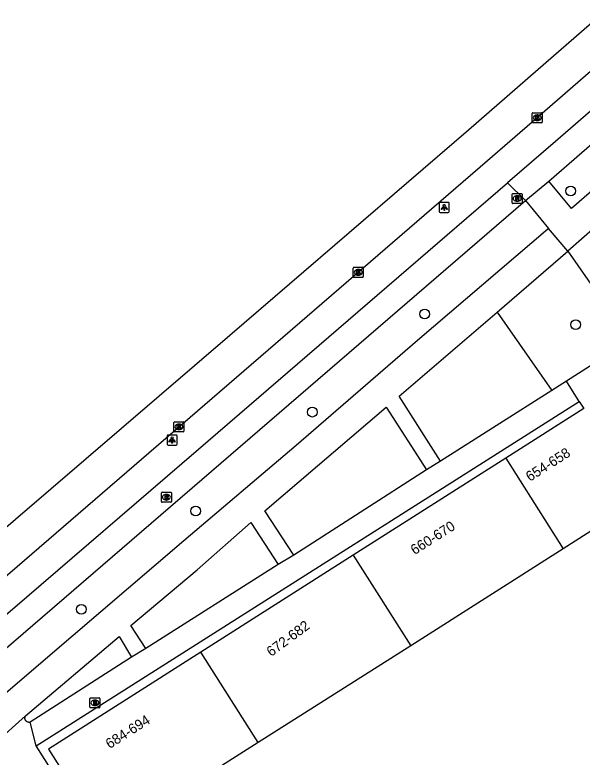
# Model space of a CAD drawing. Extents: x 159222 to 160346, y 381249 to 382166.
# Drawn here: x 159371 to 159427.5, y 381376.7 to 381450.7 of the extents above; entities that cross this region are included whole.
import ezdxf

# ---------------------------------------------------------------- set-up
doc = ezdxf.new("R2010")
doc.units = 0
for name, color, linetype in [('IMGEO_Boom', 7, 'Continuous'), ('IMGEO_Brandkraan', 7, 'Continuous'), ('IMGEO_Fietspad_gesloten', 7, 'Continuous'), ('IMGEO_Groenvoorziening', 7, 'Continuous'), ('IMGEO_Kolk', 7, 'Continuous'), ('IMGEO_Lichtpunt', 7, 'Continuous'), ('IMGEO_Pand', 7, 'Continuous'), ('IMGEO_Pand_nummerreeks', 7, 'Continuous'), ('IMGEO_Rijbaan_regionaal_gesloten', 7, 'Continuous'), ('IMGEO_Rioolput', 7, 'Continuous'), ('IMGEO_Voetpad_open', 7, 'Continuous')]:
    doc.layers.add(name, color=color, linetype=linetype)

msp = doc.modelspace()

# ---------------------------------------------------------------- linework, layer by layer
at = {"layer": 'IMGEO_Boom'}
for centre in [(159426.352, 381433.137), (159411.804, 381420.875), (159426.85, 381419.822), (159400.624, 381411.109), (159388.996, 381401.25), (159377.611, 381391.468)]:
    msp.add_circle(centre, 0.489, dxfattribs=at)
at = {"layer": 'IMGEO_Brandkraan'}
for p, q in [((159378.455, 381381.725), (159378.455, 381382.577)), ((159378.53, 381382.651), (159379.382, 381382.651)), ((159379.456, 381382.577), (159379.456, 381381.725)), ((159378.966, 381381.871), (159378.941, 381381.871)), ((159378.943, 381382.431), (159378.968, 381382.431)), ((159379.382, 381381.651), (159378.53, 381381.651))]:
    msp.add_line(p, q, dxfattribs=at)
for points in [[(159378.455, 381381.725), (159378.455, 381382.577)], [(159378.53, 381382.651), (159379.382, 381382.651)], [(159379.456, 381382.577), (159379.456, 381381.725)], [(159378.803, 381382.351), (159378.803, 381381.951), (159379.016, 381381.951)], [(159379.034, 381382.351), (159378.803, 381382.351)], [(159378.982, 381382.27), (159378.928, 381382.27), (159378.928, 381382.194)], [(159378.928, 381382.194), (159378.981, 381382.194)], [(159378.99, 381382.118), (159378.928, 381382.118), (159378.928, 381382.037)], [(159378.928, 381382.037), (159378.99, 381382.037)], [(159379.382, 381381.651), (159378.53, 381381.651)]]:
    msp.add_lwpolyline(points, dxfattribs=at)
for centre, radius, start, end in [((159378.532, 381382.575), 0.0765, 91.55205, 178.44795), ((159378.532, 381382.575), 0.0765, 91.55205, 178.44795), ((159379.38, 381382.575), 0.0765, 1.55205, 88.44795), ((159379.38, 381382.575), 0.0765, 1.55205, 88.44795), ((159378.983, 381382.232), 0.0379, 267.82845, 90.93552), ((159378.991, 381382.077), 0.0404, 269.87594, 90.50774), ((159379.022, 381382.202), 0.251, 268.66757, 293.53466), ((159379.038, 381382.206), 0.145, 59.4692, 91.53667), ((159379.063, 381382.253), 0.0922, 285.51372, 58.15012), ((159379.068, 381382.061), 0.105, 301.31148, 78.98903), ((159378.532, 381381.727), 0.0765, 181.55205, 268.44795), ((159378.532, 381381.727), 0.0765, 181.55205, 268.44795), ((159379.38, 381381.727), 0.0765, 271.55205, 358.44795), ((159379.38, 381381.727), 0.0765, 271.55205, 358.44795)]:
    msp.add_arc(centre, radius, start, end, dxfattribs=at)
for centre, major_axis, ratio, start_param, end_param in [((159378.942, 381382.151), (-0.387, 0.002), 0.722429, 4.712389, 7.853982), ((159378.967, 381382.151), (-0.39, 0.002), 0.717154, 1.570796, 4.712389)]:
    msp.add_ellipse(centre, major_axis=major_axis, ratio=ratio, start_param=start_param, end_param=end_param, dxfattribs=at)
at = {"layer": 'IMGEO_Fietspad_gesloten'}
for points in [[(159543.735, 381546.656), (159514.093, 381518.06), (159496.876, 381502.03), (159461.899, 381470.396), (159443.296, 381454.096), (159424.841, 381438.063), (159420.07, 381433.95)], [(159424.171, 381434.116), (159463.62, 381468.416), (159478.994, 381482.242)], [(159316.719, 381345.255), (159370.524, 381391.273), (159389.279, 381407.409), (159420.07, 381433.95)], [(159420.07, 381433.95), (159421.87, 381432.179)], [(159421.87, 381432.179), (159424.171, 381434.116)], [(159367.909, 381385.721), (159421.87, 381432.179)]]:
    msp.add_lwpolyline(points, dxfattribs=at)
at = {"layer": 'IMGEO_Groenvoorziening'}
msp.add_lwpolyline([(159419.021, 381421.069), (159424.473, 381413.268)], dxfattribs=at)
at = {"layer": 'IMGEO_Kolk'}
for p, q in [((159422.602, 381440.928), (159423.454, 381440.928)), ((159422.527, 381440.002), (159422.527, 381440.854)), ((159423.015, 381440.708), (159423.04, 381440.708)), ((159423.528, 381440.854), (159423.528, 381440.002)), ((159423.454, 381439.928), (159422.602, 381439.928)), ((159423.038, 381440.148), (159423.013, 381440.148)), ((159404.693, 381424.603), (159404.693, 381425.455)), ((159404.768, 381425.529), (159405.62, 381425.529)), ((159405.694, 381425.455), (159405.694, 381424.603)), ((159405.204, 381424.749), (159405.179, 381424.749)), ((159405.181, 381425.309), (159405.206, 381425.309)), ((159405.62, 381424.529), (159404.768, 381424.529)), ((159386.827, 381409.214), (159386.827, 381410.066)), ((159386.902, 381410.14), (159387.754, 381410.14)), ((159387.315, 381409.92), (159387.34, 381409.92)), ((159387.828, 381410.066), (159387.828, 381409.214)), ((159387.754, 381409.14), (159386.902, 381409.14)), ((159387.338, 381409.36), (159387.313, 381409.36))]:
    msp.add_line(p, q, dxfattribs=at)
for points in [[(159422.602, 381440.928), (159423.454, 381440.928)], [(159422.527, 381440.002), (159422.527, 381440.854)], [(159422.848, 381440.628), (159422.971, 381440.628), (159422.971, 381440.477), (159423.101, 381440.628), (159423.265, 381440.628), (159423.119, 381440.477), (159423.272, 381440.228), (159423.12, 381440.228), (159423.035, 381440.392), (159422.971, 381440.325), (159422.971, 381440.228), (159422.848, 381440.228), (159422.848, 381440.628)], [(159423.528, 381440.854), (159423.528, 381440.002)], [(159423.454, 381439.928), (159422.602, 381439.928)], [(159404.693, 381424.603), (159404.693, 381425.455)], [(159404.768, 381425.529), (159405.62, 381425.529)], [(159405.694, 381425.455), (159405.694, 381424.603)], [(159405.014, 381425.229), (159405.137, 381425.229), (159405.137, 381425.078), (159405.267, 381425.229), (159405.431, 381425.229), (159405.285, 381425.078), (159405.438, 381424.829), (159405.286, 381424.829), (159405.201, 381424.993), (159405.137, 381424.926), (159405.137, 381424.829), (159405.014, 381424.829), (159405.014, 381425.229)], [(159405.62, 381424.529), (159404.768, 381424.529)], [(159386.827, 381409.214), (159386.827, 381410.066)], [(159386.902, 381410.14), (159387.754, 381410.14)], [(159387.828, 381410.066), (159387.828, 381409.214)], [(159387.754, 381409.14), (159386.902, 381409.14)], [(159387.148, 381409.84), (159387.271, 381409.84), (159387.271, 381409.689), (159387.401, 381409.84), (159387.565, 381409.84), (159387.419, 381409.689), (159387.572, 381409.44), (159387.42, 381409.44), (159387.335, 381409.604), (159387.271, 381409.537), (159387.271, 381409.44), (159387.148, 381409.44), (159387.148, 381409.84)]]:
    msp.add_lwpolyline(points, dxfattribs=at)
for centre, start, end in [((159422.604, 381440.852), 91.55205, 178.44795), ((159422.604, 381440.852), 91.55205, 178.44795), ((159423.452, 381440.852), 1.55205, 88.44795), ((159423.452, 381440.852), 1.55205, 88.44795), ((159422.604, 381440.004), 181.55205, 268.44795), ((159422.604, 381440.004), 181.55205, 268.44795), ((159423.452, 381440.004), 271.55205, 358.44795), ((159423.452, 381440.004), 271.55205, 358.44795), ((159404.77, 381425.453), 91.55205, 178.44795), ((159404.77, 381425.453), 91.55205, 178.44795), ((159405.618, 381425.453), 1.55205, 88.44795), ((159405.618, 381425.453), 1.55205, 88.44795), ((159404.77, 381424.605), 181.55205, 268.44795), ((159404.77, 381424.605), 181.55205, 268.44795), ((159405.618, 381424.605), 271.55205, 358.44795), ((159405.618, 381424.605), 271.55205, 358.44795), ((159386.904, 381410.064), 91.55205, 178.44795), ((159386.904, 381410.064), 91.55205, 178.44795), ((159387.752, 381410.064), 1.55205, 88.44795), ((159387.752, 381410.064), 1.55205, 88.44795), ((159386.904, 381409.216), 181.55205, 268.44795), ((159386.904, 381409.216), 181.55205, 268.44795), ((159387.752, 381409.216), 271.55205, 358.44795), ((159387.752, 381409.216), 271.55205, 358.44795)]:
    msp.add_arc(centre, 0.0765, start, end, dxfattribs=at)
for centre, major_axis, ratio, start_param, end_param in [((159423.014, 381440.428), (-0.387, 0.002), 0.722429, 4.712389, 7.853982), ((159423.039, 381440.428), (-0.39, 0.002), 0.717154, 1.570796, 4.712389), ((159405.18, 381425.029), (-0.387, 0.002), 0.722429, 4.712389, 7.853982), ((159405.205, 381425.029), (-0.39, 0.002), 0.717154, 1.570796, 4.712389), ((159387.314, 381409.64), (-0.387, 0.002), 0.722429, 4.712389, 7.853982), ((159387.339, 381409.64), (-0.39, 0.002), 0.717154, 1.570796, 4.712389)]:
    msp.add_ellipse(centre, major_axis=major_axis, ratio=ratio, start_param=start_param, end_param=end_param, dxfattribs=at)
at = {"layer": 'IMGEO_Lichtpunt'}
for p, q in [((159413.264, 381431.904), (159413.264, 381431.097)), ((159413.264, 381431.904), (159413.264, 381431.097)), ((159414.166, 381431.999), (159413.358, 381431.999)), ((159414.166, 381431.999), (159413.358, 381431.999)), ((159414.26, 381431.097), (159414.26, 381431.904)), ((159414.26, 381431.097), (159414.26, 381431.904)), ((159413.358, 381431.003), (159414.166, 381431.003)), ((159413.358, 381431.003), (159414.166, 381431.003)), ((159386.148, 381408.733), (159386.148, 381407.926)), ((159386.148, 381408.733), (159386.148, 381407.926)), ((159387.05, 381408.828), (159386.242, 381408.828)), ((159387.05, 381408.828), (159386.242, 381408.828)), ((159387.144, 381407.926), (159387.144, 381408.733)), ((159387.144, 381407.926), (159387.144, 381408.733)), ((159386.242, 381407.832), (159387.05, 381407.832)), ((159386.242, 381407.832), (159387.05, 381407.832))]:
    msp.add_line(p, q, dxfattribs=at)
for points in [[(159413.638, 381431.568), (159413.677, 381431.54), (159413.489, 381431.278), (159413.451, 381431.305), (159413.638, 381431.568)], [(159413.74, 381431.52), (159413.787, 381431.52), (159413.787, 381431.198), (159413.74, 381431.198), (159413.74, 381431.52)], [(159413.85, 381431.54), (159413.888, 381431.567), (159414.075, 381431.305), (159414.036, 381431.277), (159413.85, 381431.54)], [(159386.522, 381408.397), (159386.561, 381408.369), (159386.373, 381408.107), (159386.335, 381408.134), (159386.522, 381408.397)], [(159386.734, 381408.369), (159386.772, 381408.396), (159386.959, 381408.134), (159386.92, 381408.106), (159386.734, 381408.369)], [(159386.624, 381408.349), (159386.671, 381408.349), (159386.671, 381408.027), (159386.624, 381408.027), (159386.624, 381408.349)]]:
    msp.add_lwpolyline(points, dxfattribs=at)
for centre in [(159413.763, 381431.702), (159386.647, 381408.531)]:
    msp.add_circle(centre, 0.0994, dxfattribs=at)
for centre, start, end in [((159413.358, 381431.904), 90, 180), ((159413.358, 381431.904), 90, 180), ((159414.166, 381431.904), 0, 90), ((159414.166, 381431.904), 0, 90), ((159413.358, 381431.097), 180, 270), ((159413.358, 381431.097), 180, 270), ((159414.166, 381431.097), 270, 0), ((159414.166, 381431.097), 270, 360), ((159386.242, 381408.733), 90, 180), ((159386.242, 381408.733), 90, 180), ((159387.05, 381408.733), 0, 90), ((159387.05, 381408.733), 0, 90), ((159386.242, 381407.926), 180, 270), ((159386.242, 381407.926), 180, 270), ((159387.05, 381407.926), 270, 0), ((159387.05, 381407.926), 270, 360)]:
    msp.add_arc(centre, 0.0946, start, end, dxfattribs=at)
at = {"layer": 'IMGEO_Pand'}
for points in [[(159427.663, 381411.461), (159419.887, 381406.517)], [(159419.887, 381406.517), (159404.696, 381396.86)], [(159419.887, 381406.517), (159425.618, 381397.501)], [(159429.201, 381399.779), (159425.618, 381397.501)], [(159425.618, 381397.501), (159410.428, 381387.845)], [(159404.696, 381396.86), (159389.506, 381387.203)], [(159404.696, 381396.86), (159410.428, 381387.845)], [(159410.428, 381387.845), (159395.237, 381378.188)], [(159389.506, 381387.203), (159374.316, 381377.546), (159380.047, 381368.531)], [(159395.237, 381378.188), (159389.506, 381387.203)], [(159395.237, 381378.188), (159380.047, 381368.531)]]:
    msp.add_lwpolyline(points, dxfattribs=at)
at = {"layer": 'IMGEO_Rijbaan_regionaal_gesloten'}
for points in [[(159229.556, 381279.016), (159230.993, 381280.283), (159257.871, 381303.377), (159275.726, 381318.676), (159298.757, 381338.404), (159324.046, 381360.145), (159356.713, 381388.171), (159392.4, 381418.769), (159416.187, 381439.228), (159422.086, 381444.356), (159436.866, 381457.249), (159457.404, 381475.301), (159486.523, 381501.565), (159504.485, 381518.126), (159518.714, 381531.585), (159532.766, 381545.256), (159538.334, 381550.862), (159538.89, 381551.435)], [(159541.413, 381548.895), (159529.847, 381537.235), (159512.119, 381520.34), (159494.844, 381504.328), (159477.455, 381488.498), (159459.899, 381472.744), (159441.511, 381456.538), (159423.028, 381440.428), (159418.061, 381436.145), (159368.742, 381393.618), (159314.99, 381347.48)]]:
    msp.add_lwpolyline(points, dxfattribs=at)
at = {"layer": 'IMGEO_Rioolput'}
for p, q in [((159420.527, 381431.953), (159420.527, 381432.805)), ((159420.602, 381432.879), (159421.454, 381432.879)), ((159421.528, 381432.805), (159421.528, 381431.953)), ((159421.038, 381432.099), (159421.013, 381432.099)), ((159421.015, 381432.659), (159421.04, 381432.659)), ((159421.454, 381431.879), (159420.602, 381431.879)), ((159385.579, 381402.206), (159385.579, 381403.058)), ((159385.654, 381403.132), (159386.506, 381403.132)), ((159386.067, 381402.912), (159386.092, 381402.912)), ((159386.58, 381403.058), (159386.58, 381402.206)), ((159386.506, 381402.132), (159385.654, 381402.132)), ((159386.09, 381402.352), (159386.065, 381402.352))]:
    msp.add_line(p, q, dxfattribs=at)
for points in [[(159420.527, 381431.953), (159420.527, 381432.805)], [(159420.602, 381432.879), (159421.454, 381432.879)], [(159421.528, 381432.805), (159421.528, 381431.953)], [(159421.116, 381432.577), (159420.864, 381432.579), (159420.864, 381432.179)], [(159420.864, 381432.179), (159420.988, 381432.179), (159420.988, 381432.341), (159420.999, 381432.341)], [(159421.042, 381432.498), (159420.988, 381432.498), (159420.988, 381432.417)], [(159420.988, 381432.417), (159421.04, 381432.417)], [(159421.046, 381432.312), (159421.117, 381432.179), (159421.257, 381432.179), (159421.192, 381432.305)], [(159421.454, 381431.879), (159420.602, 381431.879)], [(159385.579, 381402.206), (159385.579, 381403.058)], [(159385.654, 381403.132), (159386.506, 381403.132)], [(159386.168, 381402.83), (159385.916, 381402.832), (159385.916, 381402.432)], [(159385.916, 381402.432), (159386.04, 381402.432), (159386.04, 381402.594), (159386.051, 381402.594)], [(159386.094, 381402.751), (159386.04, 381402.751), (159386.04, 381402.67)], [(159386.04, 381402.67), (159386.092, 381402.67)], [(159386.098, 381402.565), (159386.169, 381402.432), (159386.309, 381402.432), (159386.244, 381402.558)], [(159386.58, 381403.058), (159386.58, 381402.206)], [(159386.506, 381402.132), (159385.654, 381402.132)]]:
    msp.add_lwpolyline(points, dxfattribs=at)
for centre, radius, start, end in [((159420.604, 381432.803), 0.0765, 91.55205, 178.44795), ((159420.604, 381432.803), 0.0765, 91.55205, 178.44795), ((159421.452, 381432.803), 0.0765, 1.55205, 88.44795), ((159421.452, 381432.803), 0.0765, 1.55205, 88.44795), ((159420.998, 381432.288), 0.0533, 26.02933, 88.69889), ((159421.024, 381432.606), 0.19, 274.7715, 282.96867), ((159421.048, 381432.402), 0.0964, 77.00612, 93.18647), ((159421.062, 381432.459), 0.0378, 276.66336, 79.67722), ((159421.115, 381432.467), 0.109, 350.36119, 89.41601), ((159421.113, 381432.467), 0.112, 277.58423, 350.98172), ((159421.097, 381432.252), 0.108, 29.51342, 73.79051), ((159420.604, 381431.955), 0.0765, 181.55205, 268.44795), ((159420.604, 381431.955), 0.0765, 181.55205, 268.44795), ((159421.452, 381431.955), 0.0765, 271.55205, 358.44795), ((159421.452, 381431.955), 0.0765, 271.55205, 358.44795), ((159385.656, 381403.056), 0.0765, 91.55205, 178.44795), ((159385.656, 381403.056), 0.0765, 91.55205, 178.44795), ((159386.05, 381402.541), 0.0533, 26.02933, 88.69889), ((159386.076, 381402.859), 0.19, 274.7715, 282.96867), ((159386.1, 381402.655), 0.0964, 77.00612, 93.18647), ((159386.114, 381402.712), 0.0378, 276.66336, 79.67722), ((159386.167, 381402.72), 0.109, 350.36119, 89.41601), ((159386.165, 381402.72), 0.112, 277.58423, 350.98172), ((159386.149, 381402.505), 0.108, 29.51342, 73.79051), ((159386.504, 381403.056), 0.0765, 1.55205, 88.44795), ((159386.504, 381403.056), 0.0765, 1.55205, 88.44795), ((159385.656, 381402.208), 0.0765, 181.55205, 268.44795), ((159385.656, 381402.208), 0.0765, 181.55205, 268.44795), ((159386.504, 381402.208), 0.0765, 271.55205, 358.44795), ((159386.504, 381402.208), 0.0765, 271.55205, 358.44795)]:
    msp.add_arc(centre, radius, start, end, dxfattribs=at)
for centre, major_axis, ratio, start_param, end_param in [((159421.014, 381432.379), (-0.387, 0.002), 0.722429, 4.712389, 7.853982), ((159421.039, 381432.379), (-0.39, 0.002), 0.717154, 1.570796, 4.712389), ((159386.066, 381402.632), (-0.387, 0.002), 0.722429, 4.712389, 7.853982), ((159386.091, 381402.632), (-0.39, 0.002), 0.717154, 1.570796, 4.712389)]:
    msp.add_ellipse(centre, major_axis=major_axis, ratio=ratio, start_param=start_param, end_param=end_param, dxfattribs=at)
at = {"layer": 'IMGEO_Voetpad_open'}
for points in [[(159478.994, 381482.242), (159480.961, 381480.08), (159480.393, 381479.552), (159471.839, 381471.703), (159462.733, 381463.274), (159451.052, 381452.966), (159442.05, 381444.993), (159434.505, 381438.383), (159426.446, 381431.394), (159424.171, 381434.116)], [(159421.87, 381432.179), (159424.151, 381429.404)], [(159424.151, 381429.404), (159424.075, 381429.338), (159411.105, 381418.227), (159399.002, 381407.795), (159387.807, 381398.271), (159376.774, 381388.854), (159370.069, 381383.113), (159367.909, 381385.721)], [(159426.08, 381427.128), (159424.151, 381429.404)], [(159428.812, 381429.513), (159426.08, 381427.128)], [(159419.021, 381421.069), (159426.08, 381427.128)], [(159426.08, 381427.128), (159432.3, 381418.237), (159425.933, 381414.195)], [(159413.392, 381406.232), (159409.267, 381412.698), (159419.021, 381421.069)], [(159425.933, 381414.195), (159424.473, 381413.268)], [(159427.216, 381412.175), (159425.933, 381414.195)], [(159424.473, 381413.268), (159413.392, 381406.232)], [(159373.105, 381377.855), (159427.216, 381412.175)], [(159427.216, 381412.175), (159427.663, 381411.461)], [(159398.769, 381396.845), (159395.889, 381401.284), (159407.978, 381411.614), (159411.998, 381405.352)], [(159413.392, 381406.232), (159411.998, 381405.352)], [(159411.998, 381405.352), (159398.769, 381396.845)], [(159384.033, 381387.559), (159382.523, 381389.855), (159389.16, 381395.404), (159394.497, 381400.098), (159397.209, 381395.929)], [(159398.769, 381396.845), (159397.209, 381395.929)], [(159397.209, 381395.929), (159384.033, 381387.559)], [(159372.056, 381380.86), (159381.386, 381388.769), (159382.615, 381386.702)], [(159384.033, 381387.559), (159382.615, 381386.702)], [(159382.615, 381386.702), (159372.515, 381380.22)], [(159372.056, 381380.86), (159368.979, 381378.134)], [(159372.515, 381380.22), (159372.479, 381380.212), (159372.441, 381380.207), (159372.404, 381380.206), (159372.366, 381380.208), (159372.329, 381380.213), (159372.292, 381380.222), (159372.256, 381380.234), (159372.222, 381380.249), (159372.189, 381380.267), (159372.157, 381380.288), (159372.128, 381380.312), (159372.101, 381380.338), (159372.076, 381380.367), (159372.054, 381380.397), (159372.035, 381380.43), (159372.019, 381380.464), (159372.006, 381380.499), (159371.996, 381380.535), (159371.99, 381380.572), (159371.986, 381380.61), (159371.986, 381380.648), (159371.99, 381380.685), (159371.997, 381380.722), (159372.007, 381380.759), (159372.02, 381380.794), (159372.037, 381380.828), (159372.056, 381380.86)], [(159373.105, 381377.855), (159372.515, 381380.22)], [(159379.315, 381368.061), (159373.105, 381377.855)]]:
    msp.add_lwpolyline(points, dxfattribs=at)

# ---------------------------------------------------------------- texts
at = {"layer": 'IMGEO_Pand_nummerreeks'}
for s, rotation, p in [('654-658', 32.44589, (159422.289, 381404.158)), ('660-670', 32.44589, (159410.805, 381396.857)), ('672-682', 36.57323, (159396.519, 381386.709)), ('684-694', 32.44589, (159380.422, 381377.541))]:
    msp.add_text(s, height=1, rotation=rotation, dxfattribs=at).set_placement(p)

doc.saveas('drawing.dxf')
